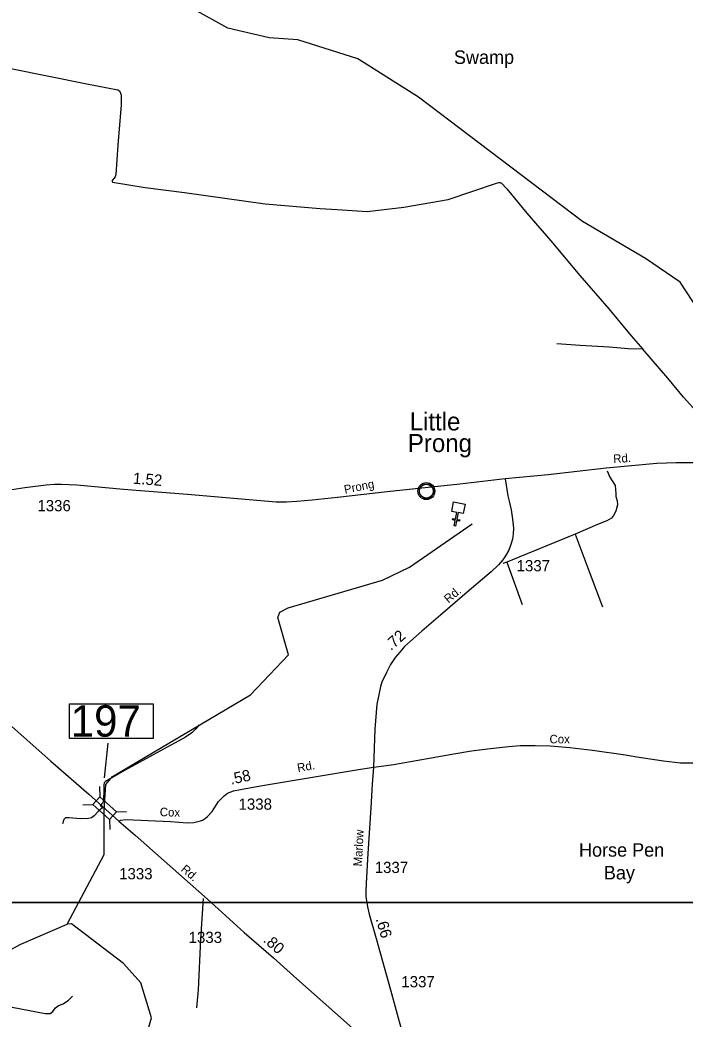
# Model space of a CAD drawing. Extents: x 2104537 to 2336408, y 34176 to 229611.
# Drawn here: x 2143655 to 2151052, y 123300 to 134413 of the extents above; entities that cross this region are included whole.
import ezdxf

# ---------------------------------------------------------------- set-up
doc = ezdxf.new("R2010")
doc.units = 0
for name, color, linetype in [('Exist Civil Demographics Community CELL', 7, 'Continuous'), ('Exist Civil Demographics Community Label', 7, 'Continuous'), ('Exist Cultural Church CELL', 7, 'Continuous'), ('Exist Hydrographic Bay Label', 7, 'Continuous'), ('Exist Hydrographic Creek Single Shore', 7, 'Continuous'), ('Exist Hydrographic Misc Water Feature', 7, 'Continuous'), ('Exist Hydrographic Swamp Label', 7, 'Continuous'), ('Exist Road Non-System Type 51', 7, 'Continuous'), ('Exist Road Secondary Mileage Hundredths English Label', 7, 'Continuous'), ('Exist Road Secondary Structure Standard Bridge CELL', 7, 'Continuous'), ('Exist Road Secondary Structure Standard Bridge Number Label', 7, 'Continuous'), ('Exist Road Secondary Type 51 Attributed', 7, 'Continuous'), ('Exist Road Secondary Type 51 Label', 7, 'Continuous'), ('Exist Road Secondary Type 51 Number Label', 7, 'Continuous'), ('Map Preparation Inset Cut Line', 7, 'Continuous')]:
    doc.layers.add(name, color=color, linetype=linetype)

msp = doc.modelspace()

# ---------------------------------------------------------------- linework, layer by layer
at = {"layer": 'Exist Civil Demographics Community CELL'}
msp.add_lwpolyline([(2148098, 129184), (2148099, 129190), (2148101, 129197), (2148104, 129204), (2148106, 129210), (2148110, 129215), (2148114, 129220), (2148118, 129225), (2148122, 129229), (2148128, 129234), (2148133, 129238), (2148138, 129241), (2148143, 129243), (2148148, 129245), (2148154, 129247), (2148158, 129248), (2148163, 129249), (2148167, 129250), (2148174, 129250), (2148178, 129250), (2148184, 129250), (2148189, 129249), (2148194, 129248), (2148199, 129246), (2148204, 129245), (2148211, 129242), (2148217, 129238), (2148222, 129235), (2148227, 129231), (2148230, 129227), (2148234, 129223), (2148238, 129218), (2148241, 129214), (2148245, 129209), (2148247, 129204), (2148249, 129199), (2148251, 129194), (2148252, 129189), (2148253, 129183), (2148254, 129178), (2148254, 129172), (2148254, 129166), (2148253, 129161), (2148252, 129155), (2148250, 129149), (2148249, 129143), (2148246, 129138), (2148243, 129132), (2148240, 129127), (2148236, 129122), (2148232, 129117), (2148227, 129112), (2148222, 129108), (2148217, 129105), (2148213, 129102), (2148206, 129099), (2148199, 129096), (2148193, 129095), (2148186, 129094), (2148182, 129093), (2148177, 129093), (2148172, 129093), (2148167, 129093), (2148162, 129094), (2148156, 129095), (2148151, 129097), (2148146, 129099), (2148141, 129101), (2148137, 129103), (2148131, 129107), (2148125, 129111), (2148120, 129116), (2148116, 129121), (2148112, 129124), (2148110, 129129), (2148105, 129136), (2148104, 129139), (2148102, 129143), (2148099, 129152), (2148098, 129159), (2148097, 129164), (2148097, 129170), (2148097, 129175), (2148097, 129181)], close=True, dxfattribs=at)
for radius in [94.3, 76.7]:
    msp.add_circle((2148175, 129172), radius, dxfattribs=at)
at = {"layer": 'Exist Cultural Church CELL'}
msp.add_lwpolyline([(2148586, 128923), (2148530, 128933), (2148515, 128858), (2148547, 128852), (2148544, 128837), (2148512, 128843), (2148501, 128784), (2148485, 128787), (2148497, 128846), (2148465, 128852), (2148468, 128867), (2148500, 128861), (2148514, 128936), (2148457, 128947), (2148477, 129052), (2148606, 129027)], close=True, dxfattribs=at)
at = {"layer": 'Exist Hydrographic Creek Single Shore'}
for points in [[(2151448, 130659), (2151308, 130921), (2151273, 131079), (2150997, 131495), (2150612, 131758), (2149911, 132172), (2148088, 133556), (2147412, 133979), (2146744, 134192), (2146427, 134215), (2145968, 134322), (2145593, 134530), (2145033, 134885), (2144181, 135246), (2143122, 135552), (2142646, 135607), (2142230, 135596), (2142004, 135630), (2141704, 135760), (2141037, 136118), (2140058, 136747), (2139974, 136879)], [(2140161, 121072), (2140185, 121124), (2140426, 121359), (2140932, 121943), (2141163, 122161), (2142037, 122623), (2142185, 122742), (2142319, 122976), (2142409, 123325), (2142541, 123493), (2142749, 123643), (2143663, 124131), (2144179, 124357)], [(2146853, 119732), (2146681, 119765), (2146559, 119796), (2146430, 119824), (2146299, 119897), (2146254, 119920), (2146185, 119950), (2146089, 120034), (2145922, 120317), (2145800, 120498), (2145734, 120613), (2145650, 120779), (2145522, 121362), (2145436, 121899), (2145341, 122083), (2145186, 122277), (2145078, 122410), (2144998, 122589), (2145007, 122922), (2145118, 123315), (2144998, 123701), (2144806, 123918), (2144229, 124359), (2144179, 124357)]]:
    msp.add_lwpolyline(points, dxfattribs=at)
at = {"layer": 'Exist Hydrographic Misc Water Feature'}
msp.add_lwpolyline([(2144179, 124357), (2144590, 125130), (2144590, 125390), (2144590, 125625), (2144609, 125908), (2144684, 125999), (2146218, 126906), (2146641, 127350), (2146522, 127766), (2146547, 127825), (2146638, 127875), (2147687, 128180), (2147986, 128325), (2148684, 128810)], dxfattribs=at)
at = {"layer": 'Exist Road Non-System Type 51'}
for p, q in [((2149831, 128695), (2149070, 128381)), ((2149070, 128381), (2149024, 128366)), ((2149070, 128381), (2149240, 127912)), ((2144572, 125651), (2144546, 125676))]:
    msp.add_line(p, q, dxfattribs=at)
for points in [[(2141032, 134380), (2144398, 133701), (2144744, 133636), (2144762, 133623), (2144782, 133582), (2144782, 133469), (2144742, 133020), (2144721, 132694), (2144713, 132668), (2144681, 132628), (2144681, 132618), (2144685, 132608), (2145046, 132551), (2145486, 132495), (2146381, 132367), (2146993, 132314), (2147182, 132306), (2147515, 132283), (2147923, 132329), (2148417, 132416), (2148955, 132597), (2148983, 132604), (2148997, 132605), (2149012, 132597), (2149070, 132534), (2149294, 132264), (2149559, 131958), (2149882, 131569), (2150205, 131200), (2150452, 130898), (2150583, 130751)], [(2150583, 130751), (2150419, 130756), (2150209, 130774), (2149885, 130791), (2149626, 130809)], [(2152642, 130029), (2152604, 130034), (2152540, 130034), (2152502, 130029), (2152365, 129994), (2152275, 129975), (2152173, 129948), (2152010, 129911), (2151962, 129896), (2151918, 129888), (2151846, 129899), (2151784, 129917), (2151610, 129953), (2151522, 129962), (2151453, 129973), (2151254, 129995), (2151211, 130023), (2151036, 130217), (2150860, 130430), (2150583, 130751)], [(2150187, 129396), (2150215, 129326), (2150274, 129233), (2150283, 129145), (2150281, 129111), (2150296, 129063), (2150300, 129021), (2150281, 128949), (2150257, 128901), (2150233, 128873), (2150182, 128842), (2150080, 128801), (2149831, 128695)], [(2149831, 128695), (2149997, 128247), (2150136, 127886)], [(2145648, 126572), (2145610, 126527), (2145565, 126483), (2145495, 126436), (2144816, 126065), (2144607, 125943), (2144592, 125927), (2144586, 125905), (2144586, 125817), (2144581, 125717), (2144570, 125695), (2144546, 125676)], [(2144572, 125651), (2144524, 125610), (2144481, 125560), (2144449, 125538), (2144417, 125529), (2144323, 125528), (2144203, 125538), (2144163, 125537), (2144143, 125521), (2144127, 125473)], [(2145693, 124639), (2145664, 124190), (2145637, 123626), (2145619, 123426)], [(2143137, 123235), (2143224, 123346), (2143268, 123384), (2143304, 123404), (2143395, 123417), (2143485, 123426), (2143567, 123431), (2143936, 123362), (2143990, 123362), (2144022, 123384), (2144051, 123423), (2144085, 123451), (2144137, 123469), (2144195, 123510), (2144238, 123554)]]:
    msp.add_lwpolyline(points, dxfattribs=at)
at = {"layer": 'Exist Road Secondary Structure Standard Bridge CELL'}
for p, q in [((2144540, 125886), (2144545, 125773)), ((2144353, 125683), (2144466, 125687)), ((2144727, 125604), (2144840, 125609)), ((2144650, 125521), (2144655, 125408))]:
    msp.add_line(p, q, dxfattribs=at)
msp.add_lwpolyline([(2144545, 125773), (2144727, 125605), (2144649, 125519), (2144466, 125687)], close=True, dxfattribs=at)
at = {"layer": 'Exist Road Secondary Structure Standard Bridge Number Label'}
msp.add_line((2144594, 125982), (2144637, 126368), dxfattribs=at)
msp.add_lwpolyline([(2144206, 126805), (2145135, 126805), (2145135, 126421), (2144206, 126421)], close=True, dxfattribs=at)
at = {"layer": 'Exist Road Secondary Type 51 Attributed'}
for points in [[(2151341, 129488), (2150953, 129485), (2150738, 129478), (2150176, 129426), (2149530, 129354), (2149211, 129325), (2149050, 129307)], [(2149050, 129307), (2148547, 129250), (2147740, 129164), (2147185, 129103), (2146904, 129070), (2146733, 129058), (2146620, 129049), (2146505, 129049), (2145518, 129135), (2144807, 129192), (2144286, 129237), (2144116, 129246), (2144040, 129246), (2143947, 129239), (2143710, 129207), (2143320, 129149), (2142778, 129063), (2142318, 128993), (2142090, 128959), (2141937, 128948), (2141706, 128936), (2141345, 128914), (2141183, 128903), (2141072, 128903)], [(2149050, 129307), (2149081, 129121), (2149095, 129061), (2149117, 128965), (2149135, 128859), (2149145, 128761), (2149142, 128696), (2149133, 128636), (2149115, 128577), (2149093, 128514), (2149057, 128454), (2149024, 128406), (2148979, 128353), (2148895, 128275), (2148628, 128048), (2148333, 127791), (2148126, 127614), (2148000, 127502), (2147933, 127442), (2147881, 127381), (2147830, 127320), (2147778, 127242), (2147731, 127153), (2147681, 127047), (2147664, 126999), (2147650, 126925), (2147625, 126802), (2147603, 126525), (2147586, 126103)], [(2141388, 128108), (2141591, 128018), (2141840, 127917), (2142009, 127847), (2142152, 127772), (2142260, 127699), (2142371, 127612), (2142555, 127450), (2142818, 127218), (2143079, 126989), (2143463, 126643), (2143999, 126170), (2144422, 125802), (2144574, 125664)], [(2147586, 126103), (2147646, 126108), (2147809, 126133), (2148482, 126249), (2148678, 126283), (2148857, 126306), (2149087, 126331), (2149219, 126341), (2149387, 126342), (2149552, 126338), (2149772, 126320), (2150024, 126292), (2150389, 126239), (2150518, 126218), (2150811, 126172), (2151003, 126148), (2151165, 126149)], [(2144753, 125501), (2144778, 125513), (2144834, 125519), (2145331, 125498), (2145514, 125483), (2145588, 125486), (2145662, 125504), (2145686, 125513), (2145718, 125534), (2145740, 125551), (2145791, 125608), (2145863, 125720), (2145895, 125754), (2145925, 125784), (2145965, 125813), (2146029, 125838), (2146108, 125853), (2146329, 125894), (2147243, 126046), (2147420, 126077), (2147586, 126103)], [(2147586, 126103), (2147573, 125914), (2147557, 125650), (2147525, 125140), (2147505, 124810), (2147503, 124719), (2147503, 124658), (2147508, 124619), (2147521, 124549), (2147538, 124468), (2147617, 124196), (2147777, 123626), (2147904, 123165), (2147963, 122960), (2147979, 122900), (2147983, 122847), (2147981, 122820), (2147970, 122794), (2147936, 122748), (2147903, 122705)], [(2144574, 125664), (2144753, 125501)], [(2144753, 125501), (2144937, 125345), (2145257, 125058), (2145740, 124633), (2146150, 124264), (2146474, 123979), (2146733, 123748), (2147288, 123258), (2147581, 122993), (2147767, 122830), (2147903, 122705)]]:
    msp.add_lwpolyline(points, dxfattribs=at)
at = {"layer": 'Map Preparation Inset Cut Line'}
for points in [[(2165966, 124595), (2135584, 124595), (2135584, 153500), (2165966, 153500)], [(2163450, 80447), (2123592, 80447), (2123592, 124595), (2166610, 124595), (2166610, 99632), (2163450, 99632)]]:
    msp.add_lwpolyline(points, close=True, dxfattribs=at)

# ---------------------------------------------------------------- texts
at = {"layer": 'Exist Civil Demographics Community Label'}
for s, p in [('Little', (2147989, 129847)), ('Prong', (2147969, 129607))]:
    msp.add_text(s, height=200, dxfattribs=at).set_placement(p)
at = {"layer": 'Exist Hydrographic Bay Label'}
for s, p in [('Horse Pen', (2149873, 125106)), ('  Bay', (2150038, 124853))]:
    msp.add_text(s, height=150, dxfattribs=at).set_placement(p)
at = {"layer": 'Exist Hydrographic Swamp Label'}
msp.add_text('Swamp', height=150, dxfattribs=at).set_placement((2148482, 133924))
at = {"layer": 'Exist Road Secondary Mileage Hundredths English Label'}
for s, rotation, p in [('1.52', 355.4573, (2144908, 129255)), ('.72', 41.4805, (2147781, 127392)), ('.58', 12.423, (2146004, 125906)), ('.66', 286.3291, (2147611, 124412)), ('.80', 318.7361, (2146352, 124166))]:
    msp.add_text(s, height=125, rotation=rotation, dxfattribs=at).set_placement(p)
at = {"layer": 'Exist Road Secondary Structure Standard Bridge Number Label'}
msp.add_text('197', height=350, dxfattribs=at).set_placement((2144219, 126441))
at = {"layer": 'Exist Road Secondary Type 51 Label'}
for s, rotation, p in [('Rd.', 3.7893, (2150257, 129483)), ('Prong', 11.6639, (2147270, 129142)), ('Rd.', 39.905, (2148420, 127922)), ('Cox', 0.1849, (2149545, 126366)), ('Rd.', 10.8226, (2146748, 126045)), ('Cox', 358.155, (2145209, 125557)), ('Marlow', 86.9653, (2147457, 124996)), ('Rd.', 319.3008, (2145438, 124954))]:
    msp.add_text(s, height=95, rotation=rotation, dxfattribs=at).set_placement(p)
at = {"layer": 'Exist Road Secondary Type 51 Number Label'}
for s, p in [('1336', (2143849, 128948)), ('1337', (2149179, 128280)), ('1338', (2146086, 125628)), ('1337', (2147601, 124924)), ('1333', (2144758, 124854)), ('1333', (2145531, 124146)), ('1337', (2147897, 123653))]:
    msp.add_text(s, height=125, dxfattribs=at).set_placement(p)

doc.saveas('drawing.dxf')
